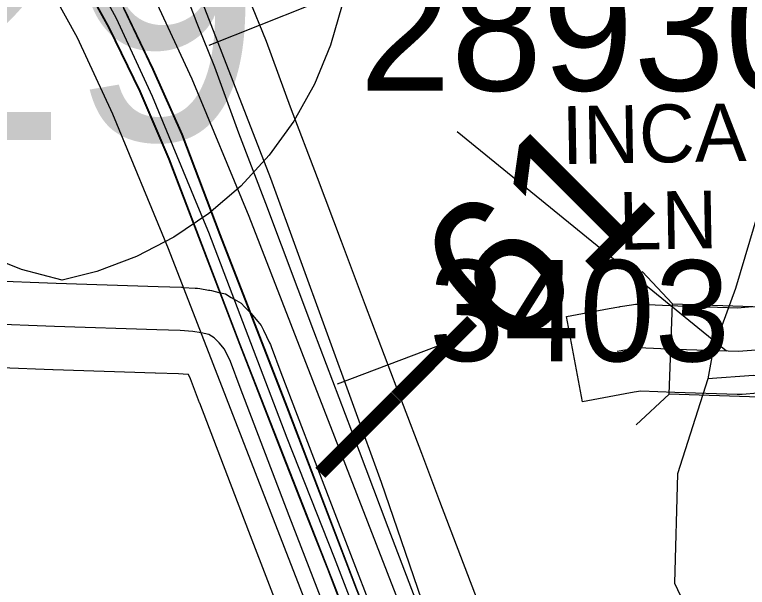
# Model space of a CAD drawing. Extents: x -132.8 to -73.3, y -60 to -26.
# Drawn here: x -124.542 to -124.035, y -43.693 to -43.297 of the extents above; entities that cross this region are included whole.
import ezdxf

# ---------------------------------------------------------------- set-up
doc = ezdxf.new("R2010")
doc.units = 0
for name, color, linetype in [('tdCoDivCarto', 7, 'Continuous'), ('tdCoHydroRiver', 7, 'Continuous'), ('tdCoInt', 7, 'Continuous'), ('tdCoIntCL', 7, 'Continuous'), ('tdCoIntRte', 7, 'Continuous'), ('tdCoPrimary', 7, 'Continuous'), ('tdCoRRCL', 7, 'Continuous'), ('tdCoSecRdNmbr', 7, 'Continuous'), ('tdCoSecRdTxt', 7, 'Continuous'), ('tdCoSecRteBand', 7, 'Continuous'), ('tdCoSecRteCL', 7, 'Continuous'), ('tdCoShieldInt', 7, 'Continuous'), ('tdCoStrucSec', 7, 'Continuous'), ('tdCoStrucSecFHWANum', 7, 'Continuous'), ('tdCoSurfGravel', 7, 'Continuous'), ('tdStHwyIntRefPost1', 7, 'Continuous')]:
    doc.layers.add(name, color=color, linetype=linetype)

msp = doc.modelspace()

# ---------------------------------------------------------------- linework, layer by layer
at = {"layer": 'tdCoDivCarto'}
for p, q in [((-124.50533, -43.25332), (-124.47623, -43.30609)), ((-124.44557, -43.33503), (-124.46579, -43.29286)), ((-124.47623, -43.30609), (-124.45477, -43.34999)), ((-124.42559, -43.38016), (-124.44557, -43.33503)), ((-124.45477, -43.34999), (-124.4348, -43.39685)), ((-124.3992, -43.44945), (-124.42559, -43.38016)), ((-124.4348, -43.39685), (-124.38572, -43.52508)), ((-124.35284, -43.56881), (-124.3992, -43.44945)), ((-124.38572, -43.52508), (-124.35588, -43.60178)), ((-124.30475, -43.69458), (-124.35284, -43.56881)), ((-124.35588, -43.60178), (-124.33866, -43.64552)), ((-124.33866, -43.64552), (-124.32481, -43.68069)), ((-124.32481, -43.68069), (-124.32033, -43.69229)), ((-124.32033, -43.69229), (-124.3078, -43.72478)), ((-124.32033, -43.69229), (-124.3078, -43.72478))]:
    msp.add_line(p, q, dxfattribs=at)
for points in [[(-124.17378, -44.02966), (-124.17388, -44.0294), (-124.20488, -43.95031), (-124.25247, -43.82676), (-124.30475, -43.69458), (-124.35284, -43.56881), (-124.3992, -43.44945), (-124.42559, -43.38016), (-124.44557, -43.33503), (-124.46579, -43.29286), (-124.48626, -43.25587), (-124.51092, -43.21518), (-124.53829, -43.17375), (-124.57679, -43.11922)], [(-124.17378, -44.02966), (-124.17388, -44.0294), (-124.20488, -43.95031), (-124.25247, -43.82676), (-124.30475, -43.69458), (-124.35284, -43.56881), (-124.3992, -43.44945), (-124.42559, -43.38016), (-124.44557, -43.33503), (-124.46579, -43.29286), (-124.48626, -43.25587), (-124.51092, -43.21518), (-124.53829, -43.17375), (-124.57679, -43.11922)], [(-124.17378, -44.02966), (-124.17388, -44.0294), (-124.20488, -43.95031), (-124.25247, -43.82676), (-124.30475, -43.69458), (-124.35284, -43.56881), (-124.3992, -43.44945), (-124.42559, -43.38016), (-124.44557, -43.33503), (-124.46579, -43.29286), (-124.48626, -43.25587), (-124.51092, -43.21518), (-124.53829, -43.17375), (-124.57679, -43.11922)], [(-124.52307, -43.22443), (-124.50533, -43.25332), (-124.47623, -43.30609), (-124.45477, -43.34999), (-124.4348, -43.39685), (-124.38572, -43.52508), (-124.35588, -43.60178), (-124.32481, -43.68069), (-124.32033, -43.69229)], [(-124.52307, -43.22443), (-124.50533, -43.25332), (-124.47623, -43.30609), (-124.45477, -43.34999), (-124.4348, -43.39685), (-124.38572, -43.52508), (-124.35588, -43.60178), (-124.32481, -43.68069), (-124.32033, -43.69229)], [(-124.52307, -43.22443), (-124.50533, -43.25332), (-124.47623, -43.30609), (-124.45477, -43.34999), (-124.4348, -43.39685), (-124.38572, -43.52508), (-124.35588, -43.60178), (-124.33866, -43.64552)], [(-124.33866, -43.64552), (-124.32481, -43.68069), (-124.32033, -43.69229)], [(-124.32033, -43.69229), (-124.3078, -43.72478)], [(-124.32033, -43.69229), (-124.3078, -43.72478)]]:
    msp.add_lwpolyline(points, dxfattribs=at)
at = {"layer": 'tdCoHydroRiver'}
for points in [[(-123.61141, -42.35666), (-123.62245, -42.35635), (-123.68025, -42.39098), (-123.69224, -42.42377), (-123.69422, -42.43791), (-123.70791, -42.47539), (-123.70984, -42.48795), (-123.80073, -42.74251), (-123.88467, -42.97519), (-123.93853, -43.14877), (-123.99573, -43.32857), (-124.04284, -43.48657), (-124.05824, -43.52873), (-124.06198, -43.54913)], [(-123.47536, -43.66224), (-123.48277, -43.66189), (-123.5382, -43.61298), (-123.59016, -43.55313), (-123.62248, -43.52381), (-123.65366, -43.51029), (-123.71372, -43.51331), (-123.79991, -43.54714), (-123.8461, -43.5616), (-123.89035, -43.56349), (-123.94081, -43.56205), (-124.03034, -43.54688), (-124.06198, -43.54913)], [(-124.06198, -43.54913), (-124.08278, -43.6148), (-124.08493, -43.69046), (-124.07898, -43.70325), (-124.08131, -43.78522), (-124.09094, -43.84648), (-124.11872, -43.99083), (-124.13894, -44.03601), (-124.15701, -44.06073), (-124.18526, -44.11041), (-124.19876, -44.14158), (-124.21047, -44.22013)]]:
    msp.add_lwpolyline(points, dxfattribs=at)
at = {"layer": 'tdCoInt'}
for points in [[(-123.55308, -45.57692), (-123.74046, -45.31564), (-123.78872, -45.23836), (-123.82739, -45.17068), (-123.86875, -45.08428), (-123.90571, -44.99656), (-123.93096, -44.92117), (-124.01462, -44.62805), (-124.03288, -44.56973), (-124.08447, -44.38971), (-124.10278, -44.32357), (-124.14273, -44.21452), (-124.20021, -44.06525), (-124.29087, -43.83017), (-124.324, -43.74537), (-124.43508, -43.45911), (-124.47376, -43.36588), (-124.49814, -43.31328), (-124.54093, -43.2359), (-124.61351, -43.13317), (-124.65737, -43.06122), (-124.71285, -42.96855), (-124.75858, -42.87103), (-124.76764, -42.84773)], [(-123.50419, -45.54213), (-123.69017, -45.28281), (-123.7373, -45.20743), (-123.77409, -45.14305), (-123.81407, -45.05953), (-123.84932, -44.97587), (-123.87364, -44.90342), (-123.95712, -44.61088), (-123.97527, -44.55295), (-124.02677, -44.37325), (-124.04575, -44.3047), (-124.08652, -44.19353), (-124.14442, -44.04318), (-124.1625, -43.99862), (-124.16218, -43.99944), (-124.23494, -43.80842), (-124.26849, -43.72257), (-124.37939, -43.43676), (-124.41879, -43.3418), (-124.44443, -43.28648)]]:
    msp.add_lwpolyline(points, dxfattribs=at)
at = {"layer": 'tdCoIntCL'}
msp.add_lwpolyline([(-124.11463, -44.20403), (-124.15501, -44.09914), (-124.17231, -44.05421), (-124.1903, -44.0099), (-124.19732, -43.99104), (-124.21961, -43.93115), (-124.24075, -43.87764), (-124.24695, -43.86131), (-124.2629, -43.81929), (-124.2719, -43.7967), (-124.28374, -43.76555), (-124.29624, -43.73397), (-124.29877, -43.72804), (-124.30129, -43.72212), (-124.32037, -43.67299), (-124.35306, -43.59008), (-124.39482, -43.48052), (-124.40723, -43.44794), (-124.41491, -43.42973), (-124.44628, -43.35384), (-124.47128, -43.29988), (-124.48115, -43.28145)], dxfattribs=at)
at = {"layer": 'tdCoIntRte'}
for points in [[(-124.50571, -43.25332), (-124.47661, -43.30609), (-124.45515, -43.34999), (-124.43518, -43.39685), (-124.3861, -43.52508), (-124.35626, -43.60178), (-124.33942, -43.64456), (-124.32519, -43.68069), (-124.30818, -43.72478), (-124.30768, -43.72607), (-124.27612, -43.80523), (-124.23543, -43.90954), (-124.19572, -44.01287), (-124.19402, -44.01719), (-124.1844, -44.04154), (-124.17624, -44.06219), (-124.16236, -44.0983), (-124.15772, -44.11037), (-124.14467, -44.14431), (-124.10546, -44.24493)], [(-124.50571, -43.25332), (-124.47661, -43.30609), (-124.45515, -43.34999), (-124.43518, -43.39685), (-124.3861, -43.52508), (-124.35626, -43.60178), (-124.33942, -43.64456), (-124.32519, -43.68069), (-124.30818, -43.72478), (-124.30768, -43.72607), (-124.27612, -43.80523), (-124.23543, -43.90954), (-124.19572, -44.01287), (-124.19402, -44.01719), (-124.1844, -44.04154), (-124.17624, -44.06219), (-124.16236, -44.0983), (-124.15772, -44.11037), (-124.14467, -44.14431), (-124.10546, -44.24493)], [(-124.1002, -44.22059), (-124.149, -44.09419), (-124.15239, -44.0854), (-124.15742, -44.07238), (-124.17416, -44.02966), (-124.17426, -44.0294), (-124.20526, -43.95031), (-124.25285, -43.82676), (-124.30513, -43.69458), (-124.35322, -43.56881), (-124.39958, -43.44945), (-124.42597, -43.38016), (-124.44595, -43.33503), (-124.46617, -43.29286)], [(-124.1002, -44.22059), (-124.149, -44.09419), (-124.15239, -44.0854), (-124.15742, -44.07238), (-124.17416, -44.02966), (-124.17426, -44.0294), (-124.20526, -43.95031), (-124.25285, -43.82676), (-124.30513, -43.69458), (-124.35322, -43.56881), (-124.39958, -43.44945), (-124.42597, -43.38016), (-124.44595, -43.33503), (-124.46617, -43.29286)]]:
    msp.add_lwpolyline(points, dxfattribs=at)
at = {"layer": 'tdCoPrimary'}
msp.add_line((-124.32033, -43.69229), (-124.3078, -43.72478), dxfattribs=at)
msp.add_line((-124.32033, -43.69229), (-124.3078, -43.72478), dxfattribs=at)
for points in [[(-124.17378, -44.02966), (-124.17388, -44.0294), (-124.20488, -43.95031), (-124.25247, -43.82676), (-124.30475, -43.69458), (-124.35284, -43.56881), (-124.3992, -43.44945), (-124.42559, -43.38016), (-124.44557, -43.33503), (-124.46579, -43.29286), (-124.48626, -43.25587), (-124.51092, -43.21518), (-124.53829, -43.17375), (-124.57679, -43.11922)], [(-124.17378, -44.02966), (-124.17388, -44.0294), (-124.20488, -43.95031), (-124.25247, -43.82676), (-124.30475, -43.69458), (-124.35284, -43.56881), (-124.3992, -43.44945), (-124.42559, -43.38016), (-124.44557, -43.33503), (-124.46579, -43.29286), (-124.48626, -43.25587), (-124.51092, -43.21518), (-124.53829, -43.17375), (-124.57679, -43.11922)], [(-124.52307, -43.22443), (-124.50533, -43.25332), (-124.47623, -43.30609), (-124.45477, -43.34999), (-124.4348, -43.39685), (-124.38572, -43.52508), (-124.35588, -43.60178), (-124.33866, -43.64552)], [(-124.52307, -43.22443), (-124.50533, -43.25332), (-124.47623, -43.30609), (-124.45477, -43.34999), (-124.4348, -43.39685), (-124.38572, -43.52508), (-124.35588, -43.60178), (-124.33866, -43.64552)], [(-124.50533, -43.25332), (-124.47623, -43.30609), (-124.45477, -43.34999), (-124.4348, -43.39685), (-124.38572, -43.52508), (-124.35588, -43.60178), (-124.33866, -43.64552), (-124.32481, -43.68069), (-124.32033, -43.69229), (-124.3078, -43.72478), (-124.3073, -43.72607), (-124.27574, -43.80523), (-124.23505, -43.90954), (-124.19534, -44.01287), (-124.19364, -44.01719), (-124.18402, -44.04154), (-124.17586, -44.06219), (-124.16198, -44.0983), (-124.15734, -44.11037), (-124.1443, -44.14431), (-124.10508, -44.24493)], [(-124.09982, -44.22059), (-124.14862, -44.09419), (-124.15201, -44.0854), (-124.15704, -44.07238), (-124.17378, -44.02966), (-124.17388, -44.0294), (-124.20488, -43.95031), (-124.25247, -43.82676), (-124.30475, -43.69458), (-124.35284, -43.56881), (-124.3992, -43.44945), (-124.42559, -43.38016), (-124.44557, -43.33503), (-124.46579, -43.29286)], [(-124.33866, -43.64552), (-124.32481, -43.68069), (-124.32033, -43.69229)], [(-124.33866, -43.64552), (-124.32481, -43.68069), (-124.32033, -43.69229)]]:
    msp.add_lwpolyline(points, dxfattribs=at)
at = {"layer": 'tdCoRRCL'}
for p, q in [((-124.40703, -43.31831), (-124.33739, -43.29045)), ((-124.31829, -43.55266), (-124.24815, -43.5261))]:
    msp.add_line(p, q, dxfattribs=at)
for points in [[(-124.56441, -39.58277), (-124.59502, -40.99697), (-124.62126, -41.69986), (-124.64443, -42.5874), (-124.61743, -42.70169), (-124.59894, -42.77948), (-124.57448, -42.87004), (-124.36447, -43.41034), (-124.28789, -43.62059), (-124.20724, -43.85618), (-124.00071, -44.40901), (-123.83109, -44.9246), (-123.75422, -45.12382), (-123.67243, -45.25532), (-123.34073, -45.72941), (-123.31155, -45.76015), (-123.21558, -45.95355), (-123.18597, -46.02848), (-123.11918, -46.43252), (-123.02482, -47.17174), (-122.96612, -47.70495)], [(-124.43018, -43.26483), (-124.4155, -43.3031), (-124.40344, -43.33325), (-124.38666, -43.37886), (-124.36805, -43.42762), (-124.33476, -43.51596), (-124.30855, -43.58517), (-124.28338, -43.65175), (-124.25428, -43.72777), (-124.22021, -43.81769), (-124.19347, -43.88663), (-124.16437, -43.96344), (-124.12741, -44.06095), (-124.10067, -44.13121), (-124.07236, -44.20539)], [(-124.3797, -43.28522), (-124.36764, -43.31537), (-124.35086, -43.36098), (-124.33225, -43.40974), (-124.3156, -43.45391), (-124.29896, -43.49808), (-124.28585, -43.53268), (-124.27274, -43.56728), (-124.26016, -43.60057), (-124.24758, -43.63387), (-124.23303, -43.67188), (-124.21848, -43.70989), (-124.20144, -43.75484), (-124.1844, -43.7998), (-124.17103, -43.83427), (-124.15766, -43.86874), (-124.14311, -43.90715), (-124.12856, -43.94555), (-124.11008, -43.99431), (-124.0916, -44.04307), (-124.06486, -44.11332), (-124.03655, -44.18751), (-124.00261, -44.27821)]]:
    msp.add_lwpolyline(points, dxfattribs=at)
at = {"layer": 'tdCoSecRteBand'}
for points in [[(-124.65646, -43.47741), (-124.51298, -43.48284), (-124.44231, -43.4853), (-124.42611, -43.48579), (-124.4257, -43.4858), (-124.4253, -43.48583), (-124.41667, -43.48632), (-124.41505, -43.48641), (-124.41345, -43.48668), (-124.40753, -43.48766), (-124.40652, -43.48783), (-124.40552, -43.48807), (-124.40034, -43.48931), (-124.39583, -43.49038), (-124.39185, -43.49276), (-124.38815, -43.49498), (-124.38498, -43.49688), (-124.38237, -43.4995), (-124.37892, -43.50295), (-124.37796, -43.50391), (-124.37709, -43.50496), (-124.37339, -43.50939), (-124.37105, -43.5122), (-124.36945, -43.51549), (-124.36526, -43.52412), (-124.36462, -43.52545), (-124.36411, -43.52682), (-124.35751, -43.54466), (-124.32355, -43.63324), (-124.27942, -43.74764)], [(-124.02724, -43.55899), (-124.03807, -43.55989), (-124.03983, -43.56004), (-124.04159, -43.55998), (-124.08475, -43.5585), (-124.08479, -43.5585), (-124.08484, -43.5585), (-124.10834, -43.55762), (-124.11295, -43.55834), (-124.11919, -43.5595), (-124.14869, -43.56496), (-124.15962, -43.50596), (-124.13012, -43.5005), (-124.12346, -43.49927), (-124.12305, -43.49919), (-124.12263, -43.49912), (-124.11474, -43.49789), (-124.11188, -43.49744), (-124.10899, -43.49755), (-124.08265, -43.49854), (-124.0413, -43.49996), (-124.03122, -43.49911)], [(-124.33541, -43.76922), (-124.37954, -43.65481), (-124.37955, -43.65478), (-124.37956, -43.65475), (-124.4136, -43.56597), (-124.41366, -43.56581), (-124.41372, -43.56564), (-124.41987, -43.54902), (-124.42123, -43.54621), (-124.42171, -43.54613), (-124.42832, -43.54575), (-124.4442, -43.54527), (-124.44427, -43.54527), (-124.44433, -43.54527), (-124.51511, -43.5428), (-124.51515, -43.5428), (-124.5152, -43.5428), (-124.65855, -43.53738)]]:
    msp.add_lwpolyline(points, dxfattribs=at)
at = {"layer": 'tdCoSecRteCL'}
for points in [[(-124.25833, -44.22625), (-124.26253, -44.10911), (-124.26647, -43.98951), (-124.27116, -43.8773), (-124.27215, -43.86251), (-124.27436, -43.85018), (-124.27634, -43.8408), (-124.28004, -43.83069), (-124.28448, -43.81812), (-124.30741, -43.75844), (-124.35155, -43.64401), (-124.38558, -43.55523), (-124.39224, -43.53723), (-124.39643, -43.5286), (-124.40013, -43.52416), (-124.40359, -43.52071), (-124.40729, -43.51849), (-124.41246, -43.51726), (-124.41838, -43.51627), (-124.42701, -43.51578), (-124.44329, -43.51528), (-124.51407, -43.51282), (-124.65759, -43.50739)], [(-124.12466, -43.53), (-124.118, -43.52876), (-124.11011, -43.52753), (-124.08372, -43.52852), (-124.04056, -43.53), (-124.02873, -43.52901), (-123.99741, -43.52852), (-123.96707, -43.52876), (-123.95382, -43.52918)]]:
    msp.add_lwpolyline(points, dxfattribs=at)
at = {"layer": 'tdCoShieldInt'}
msp.add_lwpolyline([(-124.31499, -43.29029), (-124.32295, -43.31834), (-124.33412, -43.34528), (-124.34837, -43.37073), (-124.36548, -43.39434), (-124.38522, -43.4158), (-124.40734, -43.43481), (-124.43152, -43.45111), (-124.45744, -43.46449), (-124.48474, -43.47474), (-124.50883, -43.48093), (-124.53701, -43.47343), (-124.56413, -43.46271), (-124.58982, -43.44889), (-124.61371, -43.43218), (-124.6355, -43.41279), (-124.65487, -43.39099), (-124.67158, -43.36709), (-124.68538, -43.3414), (-124.69609, -43.31427), (-124.70356, -43.28608)], dxfattribs=at)
msp.add_lwpolyline([(-124.31499, -43.29029), (-124.32295, -43.31834), (-124.33412, -43.34528), (-124.34837, -43.37073), (-124.36548, -43.39434), (-124.38522, -43.4158), (-124.40734, -43.43481), (-124.43152, -43.45111), (-124.45744, -43.46449), (-124.48474, -43.47474), (-124.50883, -43.48093), (-124.53701, -43.47343), (-124.56413, -43.46271), (-124.58982, -43.44889), (-124.61371, -43.43218), (-124.6355, -43.41279), (-124.65487, -43.39099), (-124.67158, -43.36709), (-124.68538, -43.3414), (-124.69609, -43.31427), (-124.70356, -43.28608)], dxfattribs=at)
at = {"layer": 'tdCoStrucSec'}
for points in [[(-124.10732, -43.47477), (-124.08643, -43.49714), (-124.02391, -43.49928)], [(-124.11144, -43.58101), (-124.08858, -43.55966), (-124.08643, -43.49714)], [(-124.00471, -43.58467), (-124.02605, -43.56181), (-124.08858, -43.55966)]]:
    msp.add_lwpolyline(points, dxfattribs=at)
at = {"layer": 'tdCoStrucSecFHWANum'}
msp.add_line((-124.23544, -43.37793), (-124.04895, -43.52977), dxfattribs=at)
at = {"layer": 'tdCoSurfGravel'}
for points in [[(-124.25833, -44.22625), (-124.26253, -44.10911), (-124.26647, -43.98951), (-124.27116, -43.8773), (-124.27215, -43.86251), (-124.27436, -43.85018), (-124.27634, -43.8408), (-124.28004, -43.83069), (-124.28448, -43.81812), (-124.30741, -43.75844), (-124.35155, -43.64401), (-124.38558, -43.55523), (-124.39224, -43.53723), (-124.39643, -43.5286), (-124.40013, -43.52416), (-124.40359, -43.52071), (-124.40729, -43.51849), (-124.41246, -43.51726), (-124.41838, -43.51627), (-124.42701, -43.51578), (-124.44329, -43.51528), (-124.51407, -43.51282), (-124.65759, -43.50739), (-124.67466, -43.50695)], [(-124.12466, -43.53), (-124.118, -43.52876), (-124.11011, -43.52753), (-124.08372, -43.52852), (-124.04056, -43.53), (-124.02873, -43.52901), (-123.99741, -43.52852), (-123.96707, -43.52876), (-123.95382, -43.52918)]]:
    msp.add_lwpolyline(points, dxfattribs=at)

# ---------------------------------------------------------------- texts
at = {"layer": 'tdCoSecRdNmbr'}
msp.add_text('3403', height=0.07, rotation=359.9071, dxfattribs=at).set_placement((-124.2549, -43.53678))
at = {"layer": 'tdCoSecRdTxt'}
for s, p in [('INCA', (-124.16275, -43.40055)), ('LN', (-124.12331, -43.45989))]:
    msp.add_text(s, height=0.04, rotation=0.9705, dxfattribs=at).set_placement(p)
at = {"layer": 'tdCoShieldInt'}
msp.add_text('29', height=0.18, dxfattribs=at).set_placement((-124.63831, -43.38395))
at = {"layer": 'tdCoStrucSecFHWANum'}
msp.add_text('289300', height=0.085, dxfattribs=at).set_placement((-124.30295, -43.34966))
at = {"layer": 'tdStHwyIntRefPost1'}
msp.add_text('‒‒61', height=0.1, rotation=45, dxfattribs=at).set_placement((-124.30407, -43.64024))

doc.saveas('drawing.dxf')
